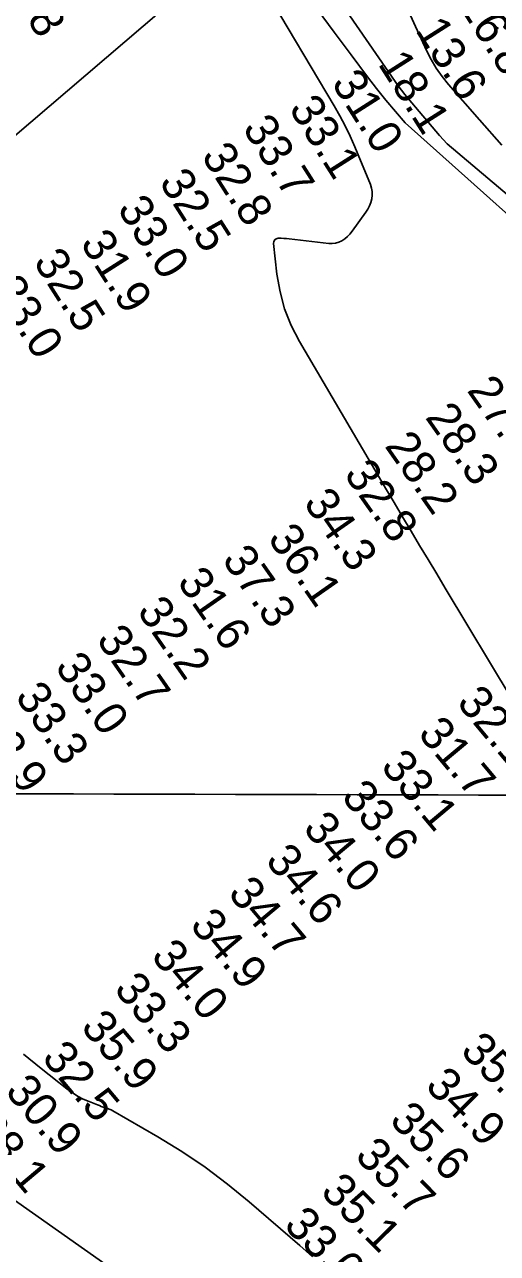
# Model space of a CAD drawing. Extents: x 3161615 to 3199515, y 867541 to 892976.
# Drawn here: x 3184215 to 3185167, y 884153 to 886628 of the extents above; entities that cross this region are included whole.
import ezdxf

# ---------------------------------------------------------------- set-up
doc = ezdxf.new("R2010")
doc.units = 0
for name, color, linetype in [('V-GRID-MAJR', 7, 'Continuous'), ('V-LEVE-TOET', 7, 'Continuous'), ('V-RIVR-RANG', 7, 'Continuous'), ('V-RRAP-DIKE', 7, 'Continuous'), ('V-TOPO-DPTH', 7, 'Continuous'), ('V-TOPO-MINR', 7, 'Continuous')]:
    doc.layers.add(name, color=color, linetype=linetype)

msp = doc.modelspace()

# ---------------------------------------------------------------- linework, layer by layer
at = {"layer": 'V-GRID-MAJR'}
msp.add_spline([(3165858.044, 885132.7980000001), (3171084.176, 885116.4550000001), (3176310.311, 885100.872), (3181536.449, 885086.049), (3186762.588, 885071.987), (3191988.73, 885058.685), (3197214.873, 885046.142), (3197214.874, 885046.142)], degree=3, dxfattribs=at)
at = {"layer": 'V-LEVE-TOET'}
msp.add_lwpolyline([(3183233.160000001, 885582.6179999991), (3185179.188000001, 887245.4729999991), (3185301.376000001, 887404.0889999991), (3185200.9650000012, 887487.9639999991), (3185301.376000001, 887404.0889999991), (3185402.701000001, 887312.493999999), (3185440.409000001, 887280.9029999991), (3185460.2860000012, 887266.861999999), (3185490.980000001, 887248.1419999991), (3185541.844000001, 887221.8169999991), (3185632.462000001, 887180.278999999), (3185693.556000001, 887153.3679999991), (3185763.128000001, 887125.5789999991)], dxfattribs=at)
at = {"layer": 'V-RRAP-DIKE'}
msp.add_lwpolyline([(3183233.1595103, 885582.618828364), (3185179.1881009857, 887245.4741838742), (3185301.3766731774, 887404.088208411), (3185200.965150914, 887487.9652294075), (3185301.3766731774, 887404.088208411), (3185402.70081106, 887312.4941155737), (3185440.4094039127, 887280.9029036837), (3185460.286963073, 887266.8623572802), (3185490.9802529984, 887248.1416287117), (3185541.843724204, 887221.8156882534), (3185632.4620086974, 887180.2790718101), (3185693.556574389, 887153.3677443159), (3185763.128031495, 887125.5791628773)], dxfattribs=at)
at = {"layer": 'V-TOPO-DPTH'}
msp.add_lwpolyline([(3184778.8423457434, 886778.6765320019), (3184961.323903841, 886513.2569474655), (3184967.5914643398, 886504.4262701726), (3184974.0302959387, 886495.7263539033), (3184980.7260341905, 886487.2225791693), (3184987.593043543, 886478.8495654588), (3185050.4157380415, 886404.5411478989), (3185065.896930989, 886387.7403254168), (3185341.995099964, 886154.7669744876), (3185374.805154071, 886117.6484356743), (3185423.681683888, 886058.9230938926), (3185454.570457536, 886091.0045340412)], dxfattribs=at)
at = {"layer": 'V-TOPO-MINR'}
for points in [[(3184653.054563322, 886776.3332022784), (3184838.456598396, 886464.4217481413), (3184849.834826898, 886444.310534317), (3184860.6239560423, 886423.9038244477), (3184870.52943615, 886403.0538705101), (3184879.845816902, 886381.9084205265), (3184911.533067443, 886305.596206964), (3184913.7181312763, 886298.5973839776), (3184915.044579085, 886291.5165166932), (3184915.0831028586, 886284.3125829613), (3184914.263010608, 886277.0266049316), (3184912.305629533, 886269.8695256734), (3184909.7782151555, 886262.9631659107), (3184906.395750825, 886256.4328853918), (3184902.4432531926, 886250.1533243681), (3184874.570869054, 886211.577937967), (3184870.108641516, 886206.1259730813), (3184865.2678643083, 886201.0837142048), (3184859.8592625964, 886196.6560143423), (3184854.072111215, 886192.6380204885), (3184847.8335098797, 886189.6621812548), (3184841.402751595, 886187.5675686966), (3184834.683757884, 886186.7947961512), (3184827.7726072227, 886186.9032502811), (3184747.545074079, 886196.3569131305), (3184742.144025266, 886196.9052741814), (3184736.735569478, 886197.3373563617), (3184731.3160032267, 886197.595020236), (3184725.88903, 886197.7364052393), (3184721.791131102, 886196.585349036), (3184718.656100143, 886194.5649386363), (3184716.9653710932, 886191.2404969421), (3184716.2375099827, 886187.046701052), (3184723.1743110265, 886125.3267748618), (3184729.4656461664, 886089.8060362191), (3184738.605664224, 886055.2339910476), (3184752.0187066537, 886022.0849860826), (3184768.2804320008, 885989.8846745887), (3184924.9472418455, 885723.128219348), (3184941.9623594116, 885694.2472924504), (3184959.0301439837, 885665.3976214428), (3184976.176929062, 885636.5948342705), (3184993.376381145, 885607.8233029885), (3185010.614041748, 885579.0744392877), (3185027.8499791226, 885550.324542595), (3185045.083331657, 885521.5730964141), (3185062.314960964, 885492.8206172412), (3185196.7735431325, 885268.441849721)], [(3184778.8423457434, 886778.6765320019), (3184961.323903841, 886513.2569474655), (3184967.5914643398, 886504.4262701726), (3184974.0302959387, 886495.7263539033), (3184980.7260341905, 886487.2225791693), (3184987.593043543, 886478.8495654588), (3185050.4157380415, 886404.5411478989), (3185065.896930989, 886387.7403254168), (3185341.995099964, 886154.7669744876)], [(3184973.5364073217, 886688.0114154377), (3185024.189827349, 886576.1524211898), (3185033.531536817, 886557.7647965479), (3185043.9010319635, 886540.0419228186), (3185055.812205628, 886523.316175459), (3185068.751164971, 886507.2551790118), (3185131.2993220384, 886436.3714950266), (3185176.0546343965, 886385.1688224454)], [(3184804.272659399, 886659.3984046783), (3184838.1234566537, 886612.9788942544), (3184872.37082375, 886566.8447205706), (3184905.5488755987, 886522.7415720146), (3184923.795422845, 886499.111433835), (3184942.428958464, 886475.7986679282), (3184961.6429766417, 886452.9619604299), (3184981.2439831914, 886430.4426252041), (3185354.138181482, 886097.1821209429)], [(3185169.807314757, 886620.0022985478), (3185165.3995786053, 886622.638226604), (3185161.027869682, 886625.3358508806), (3185157.0996168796, 886627.8168042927), (3185154.727848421, 886629.3335876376)], [(3184795.0372654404, 884145.6827185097), (3184769.0465893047, 884168.6127423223), (3184667.0740742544, 884256.7618282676), (3184623.3126459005, 884292.4694516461), (3184578.3145836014, 884326.4384216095), (3184531.4615703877, 884357.7994114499), (3184483.3719232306, 884387.4217478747), (3184392.620736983, 884439.8253654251), (3184388.9134102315, 884441.795450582), (3184385.128497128, 884443.5853439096), (3184381.2272044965, 884445.104949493), (3184377.2483255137, 884446.4443632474), (3184373.2285734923, 884447.6990792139), (3184369.232764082, 884449.0230176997), (3184365.2728685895, 884450.4507899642), (3184361.3369157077, 884451.9477847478), (3184344.8007781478, 884458.4854527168), (3184332.900810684, 884463.801359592), (3184321.3756576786, 884469.7698621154), (3184310.4127263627, 884476.7172581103), (3184299.824609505, 884484.317249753), (3184248.130702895, 884524.9519783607), (3184212.587065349, 884554.041484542)], [(3184387.4130987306, 884123.8361953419), (3184335.352617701, 884160.8642163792), (3184283.1569233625, 884197.7013921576), (3184230.8710868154, 884234.4113377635), (3184142.938937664, 884295.9085977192)]]:
    msp.add_lwpolyline(points, dxfattribs=at)

# ---------------------------------------------------------------- texts
at = {"layer": 'V-RIVR-RANG'}
for s, height, rotation, p in [('34.8', 67, 301.2672222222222, (3184153.6626842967, 886745.9782583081)), ('23.5', 67, 302.46555555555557, (3185159.872838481, 886739.454939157)), ('16.8', 67, 302.46555555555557, (3185087.0496177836, 886667.6244652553)), ('13.6', 67, 302.46555555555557, (3185000.915479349, 886616.7151199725)), ('18.1', 67, 302.46555555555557, (3184925.401956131, 886549.1141827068)), ('31.0', 67, 302.46555555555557, (3184831.6226947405, 886510.2227836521)), ('33.1', 67, 302.46555555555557, (3184745.771746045, 886458.8673292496)), ('33.7', 67, 302.46555555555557, (3184652.4172692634, 886419.3082665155)), ('32.8', 67, 302.46555555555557, (3184569.399217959, 886363.5027209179)), ('32.5', 67, 302.46555555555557, (3184484.398838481, 886310.8119391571)), ('33.0', 67, 302.46555555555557, (3184400.1054333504, 886257.0093845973)), ('31.9', 67, 302.46555555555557, (3184325.5830742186, 886187.8505654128)), ('32.5', 67, 302.46555555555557, (3184231.095838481, 886150.070939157)), ('33.0', 67, 302.46555555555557, (3184146.8024333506, 886096.2683845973)), ('27.9', 67, 305.05805555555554, (3185104.576521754, 885891.072489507)), ('28.3', 67, 305.05805555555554, (3185020.411772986, 885836.921321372)), ('28.2', 67, 305.05805555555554, (3184938.821806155, 885779.0994771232)), ('32.8', 67, 305.05805555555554, (3184856.626772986, 885722.141321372)), ('34.3', 67, 305.05805555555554, (3184775.0368061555, 885664.3194771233)), ('36.1', 67, 305.05805555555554, (3184702.993384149, 885592.8945390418)), ('37.3', 67, 305.05805555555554, (3184610.9487729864, 885549.9713213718)), ('31.6', 67.00000000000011, 304.87832571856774, (3184520.5174603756, 885505.40764012)), ('32.2', 67.00000000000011, 304.87832571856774, (3184439.6813300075, 885446.5028656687)), ('32.7', 67.00000000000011, 304.87832571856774, (3184357.788330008, 885389.1128656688)), ('33.0', 67.00000000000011, 304.87832571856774, (3184274.2371062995, 885334.1032255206)), ('33.3', 67.00000000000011, 304.87832571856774, (3184194.0033300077, 885274.3328656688)), ('32.1', 67.00000000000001, 309.8983257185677, (3185083.4161825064, 885261.2212142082)), ('32.9', 67.00000000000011, 304.87832571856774, (3184111.960491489, 885217.159262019)), ('31.7', 67.00000000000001, 309.8983257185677, (3185005.3304242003, 885198.7145208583)), ('33.1', 67.00000000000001, 309.8983257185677, (3184930.290182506, 885132.5652142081)), ('33.6', 67.00000000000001, 309.8983257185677, (3184851.0200566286, 885071.4750926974)), ('34.0', 67.00000000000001, 309.8983257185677, (3184773.78027516, 885007.9555623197)), ('34.6', 67.00000000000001, 309.8983257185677, (3184697.894056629, 884942.8180926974)), ('34.7', 67.00000000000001, 309.8983257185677, (3184622.5154242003, 884877.0735208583)), ('34.9', 67.00000000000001, 309.8983257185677, (3184545.784228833, 884812.947888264)), ('34.0', 67.00000000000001, 309.8983257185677, (3184467.52927516, 884750.6425623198)), ('33.3', 67.00000000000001, 309.8983257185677, (3184392.8274242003, 884684.0885208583)), ('35.9', 67, 310.0602777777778, (3184325.914632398, 884607.7628623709)), ('35.9', 67, 314.65832571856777, (3185090.628565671, 884558.2373967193)), ('32.5', 67, 310.0602777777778, (3184247.48419868, 884545.655634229)), ('34.9', 67, 314.65832571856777, (3185019.666565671, 884487.7793967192)), ('30.9', 67, 310.0602777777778, (3184173.467699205, 884478.2993089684)), ('35.6', 67, 314.65832571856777, (3184947.591137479, 884418.4471722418)), ('28.1', 67, 310.0602777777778, (3184106.0721010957, 884403.0683380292)), ('35.7', 67, 314.65832571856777, (3184877.926970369, 884346.6747674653)), ('35.1', 67, 314.65832571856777, (3184808.6336126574, 884274.5281041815)), ('33.6', 67, 314.65832571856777, (3184734.705137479, 884207.0721722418))]:
    msp.add_text(s, height=height, rotation=rotation, dxfattribs=at).set_placement(p)

doc.saveas('drawing.dxf')
